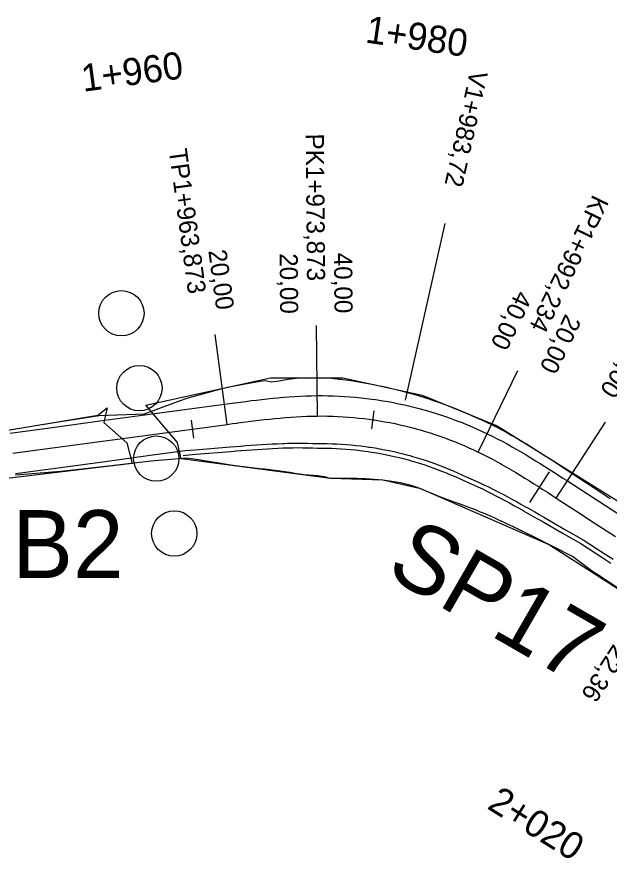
# Model space of a CAD drawing. Extents: x -636600 to -628587, y -1090963 to -1085869.
# Drawn here: x -633375.9 to -633310.5, y -1089260 to -1089167 of the extents above; entities that cross this region are included whole.
import ezdxf

# ---------------------------------------------------------------- set-up
doc = ezdxf.new("R2010")
doc.units = 0
for name, color, linetype in [('01_PARCELY_NÁVRH_PC', 7, 'Continuous'), ('03_PC_OBJEKTY_NÁVRH', 7, 'Continuous'), ('dno příkopu', 7, 'Continuous'), ('HEKTOMETRY100', 7, 'Continuous'), ('HEKTOMETRY20', 7, 'Continuous'), ('HL_BODY', 7, 'Continuous'), ('POLOMERY', 7, 'Continuous'), ('situace_osa', 7, 'Continuous'), ('situace_těleso', 7, 'Continuous'), ('situace_vozovka', 7, 'Continuous'), ('VRCHOLY', 7, 'Continuous')]:
    doc.layers.add(name, color=color, linetype=linetype)

msp = doc.modelspace()

# ---------------------------------------------------------------- linework, layer by layer
at = {"layer": '01_PARCELY_NÁVRH_PC'}
for points in [[(-633235.01, -1089234.409), (-633259.205, -1089239.082), (-633259.615, -1089239.943), (-633265.575, -1089240.91), (-633268.812, -1089244.209), (-633277.819, -1089243.927), (-633300.107, -1089236.215), (-633317.215, -1089225.226), (-633331.3, -1089219.101), (-633335.48, -1089218.151), (-633341.256, -1089217.942), (-633357.743, -1089215.772), (-633358.17, -1089213.98), (-633361.653, -1089209.849), (-633347.893, -1089206.84), (-633339.91, -1089206.825), (-633331.147, -1089208.737), (-633322.868, -1089212.123), (-633299.349, -1089226.831), (-633288.572, -1089230.727), (-633282.268, -1089233.311), (-633272.22, -1089234.986), (-633263.068, -1089234.405), (-633227.564, -1089228.281)], [(-633378.022, -1089212.804), (-633366.956, -1089210.962), (-633365.919, -1089210.146), (-633366.27, -1089211.78), (-633363.74, -1089214), (-633363.154, -1089216.299), (-633403.15, -1089221.083)]]:
    msp.add_lwpolyline(points, dxfattribs=at)
at = {"layer": '03_PC_OBJEKTY_NÁVRH'}
for centre in [(-633364.344, -1089199.714), (-633362.359, -1089207.979), (-633360.492, -1089215.758), (-633358.507, -1089224.023)]:
    msp.add_circle(centre, 2.5, dxfattribs=at)
at = {"layer": 'dno příkopu'}
msp.add_lwpolyline([(-633357.533, -1089215.406), (-633357.257, -1089215.369), (-633356.136, -1089215.277), (-633352.27, -1089214.962), (-633351.684, -1089214.914), (-633351.15, -1089214.871), (-633351.101, -1089214.867), (-633350.52, -1089214.822), (-633349.942, -1089214.778), (-633349.367, -1089214.737), (-633348.795, -1089214.699), (-633348.225, -1089214.664), (-633347.657, -1089214.632), (-633347.093, -1089214.605), (-633346.532, -1089214.583), (-633346.299, -1089214.575), (-633345.973, -1089214.566), (-633345.418, -1089214.554), (-633344.865, -1089214.548), (-633344.316, -1089214.549), (-633343.771, -1089214.556), (-633343.229, -1089214.571), (-633342.69, -1089214.593), (-633342.687, -1089214.593), (-633342.167, -1089214.592), (-633341.663, -1089214.599), (-633341.644, -1089214.599), (-633341.122, -1089214.613), (-633340.599, -1089214.634), (-633340.077, -1089214.663), (-633339.555, -1089214.7), (-633339.034, -1089214.744), (-633338.513, -1089214.795), (-633337.994, -1089214.854), (-633337.475, -1089214.921), (-633337.124, -1089214.97), (-633336.957, -1089214.994), (-633336.441, -1089215.075), (-633335.925, -1089215.164), (-633335.411, -1089215.26), (-633334.898, -1089215.363), (-633334.387, -1089215.474), (-633333.878, -1089215.592), (-633333.37, -1089215.717), (-633332.864, -1089215.85), (-633332.666, -1089215.904), (-633332.36, -1089215.99), (-633331.858, -1089216.137), (-633331.358, -1089216.291), (-633330.861, -1089216.452), (-633330.366, -1089216.621), (-633329.873, -1089216.797), (-633329.383, -1089216.979), (-633328.896, -1089217.169), (-633328.411, -1089217.365), (-633328.36, -1089217.387), (-633327.929, -1089217.569), (-633327.451, -1089217.779), (-633326.975, -1089217.997), (-633326.504, -1089218.22), (-633326.502, -1089218.221), (-633326.006, -1089218.43), (-633325.509, -1089218.648), (-633325.013, -1089218.874), (-633324.516, -1089219.108), (-633324.167, -1089219.276), (-633324.019, -1089219.349), (-633323.522, -1089219.596), (-633323.024, -1089219.85), (-633322.526, -1089220.11), (-633322.027, -1089220.376), (-633321.527, -1089220.646), (-633321.027, -1089220.921), (-633320.525, -1089221.2), (-633320.023, -1089221.483), (-633319.921, -1089221.54), (-633319.518, -1089221.769), (-633319.013, -1089222.058), (-633318.505, -1089222.349), (-633317.996, -1089222.642), (-633315.596, -1089224.024), (-633313.659, -1089225.139), (-633311.336, -1089226.644), (-633310.351, -1089227.282)], dxfattribs=at)
at = {"layer": 'HEKTOMETRY100'}
msp.add_lwpolyline([(-633317.158, -1089217.217), (-633319.312, -1089220.587)], dxfattribs=at)
at = {"layer": 'HEKTOMETRY20'}
for points in [[(-633336.472, -1089210.477), (-633336.759, -1089212.456)], [(-633356.645, -1089211.502), (-633356.378, -1089213.485)]]:
    msp.add_lwpolyline(points, dxfattribs=at)
at = {"layer": 'HL_BODY'}
for points in [[(-633342.722, -1089211.054), (-633342.813, -1089201.054)], [(-633352.673, -1089211.976), (-633354.01, -1089202.065)], [(-633324.963, -1089215.033), (-633320.614, -1089206.028)], [(-633316.357, -1089220.113), (-633310.919, -1089211.721)]]:
    msp.add_lwpolyline(points, dxfattribs=at)
at = {"layer": 'POLOMERY'}
for points in [[(-633342.722, -1089211.054), (-633342.813, -1089201.054)], [(-633352.673, -1089211.976), (-633354.01, -1089202.065)], [(-633324.963, -1089215.033), (-633320.614, -1089206.028)], [(-633316.357, -1089220.113), (-633310.919, -1089211.721)]]:
    msp.add_lwpolyline(points, dxfattribs=at)
at = {"layer": 'situace_osa'}
msp.add_lwpolyline([(-633376.332, -1089215.167), (-633371.377, -1089214.499), (-633366.422, -1089213.83), (-633361.467, -1089213.162), (-633357.901, -1089212.681), (-633357.625, -1089212.644), (-633356.512, -1089212.494), (-633352.673, -1089211.976), (-633352.09, -1089211.897), (-633351.556, -1089211.826), (-633351.507, -1089211.819), (-633350.924, -1089211.742), (-633350.34, -1089211.667), (-633349.757, -1089211.593), (-633349.173, -1089211.522), (-633348.588, -1089211.454), (-633348.004, -1089211.39), (-633347.419, -1089211.329), (-633346.833, -1089211.274), (-633346.59, -1089211.252), (-633346.247, -1089211.223), (-633345.66, -1089211.178), (-633345.074, -1089211.139), (-633344.486, -1089211.106), (-633343.899, -1089211.081), (-633343.311, -1089211.063), (-633342.722, -1089211.054), (-633342.719, -1089211.053), (-633342.149, -1089211.052), (-633341.596, -1089211.059), (-633341.575, -1089211.06), (-633341.001, -1089211.075), (-633340.428, -1089211.099), (-633339.855, -1089211.13), (-633339.283, -1089211.17), (-633338.711, -1089211.219), (-633338.14, -1089211.275), (-633337.57, -1089211.34), (-633337.001, -1089211.412), (-633336.616, -1089211.466), (-633336.433, -1089211.493), (-633335.866, -1089211.582), (-633335.3, -1089211.68), (-633334.736, -1089211.785), (-633334.174, -1089211.898), (-633333.613, -1089212.02), (-633333.054, -1089212.149), (-633332.497, -1089212.287), (-633331.942, -1089212.432), (-633331.725, -1089212.491), (-633331.389, -1089212.586), (-633330.839, -1089212.747), (-633330.29, -1089212.916), (-633329.745, -1089213.093), (-633329.201, -1089213.278), (-633328.661, -1089213.471), (-633328.123, -1089213.671), (-633327.589, -1089213.879), (-633327.057, -1089214.095), (-633327.001, -1089214.118), (-633326.528, -1089214.318), (-633326.003, -1089214.549), (-633325.481, -1089214.787), (-633324.965, -1089215.032), (-633324.963, -1089215.033), (-633324.435, -1089215.293), (-633323.911, -1089215.56), (-633323.39, -1089215.833), (-633322.873, -1089216.113), (-633322.512, -1089216.313), (-633322.359, -1089216.399), (-633321.847, -1089216.69), (-633321.339, -1089216.986), (-633320.833, -1089217.286), (-633320.33, -1089217.591), (-633319.829, -1089217.899), (-633319.329, -1089218.209), (-633318.831, -1089218.523), (-633318.335, -1089218.838), (-633318.235, -1089218.902), (-633317.839, -1089219.155), (-633317.345, -1089219.474), (-633316.851, -1089219.793), (-633316.357, -1089220.113), (-633314.036, -1089221.617), (-633312.163, -1089222.831), (-633309.84, -1089224.336)], dxfattribs=at)
at = {"layer": 'situace_těleso'}
for points in [[(-633376.681, -1089212.581), (-633371.746, -1089211.759), (-633366.803, -1089211.008), (-633361.785, -1089210.801), (-633358.325, -1089209.534), (-633358.058, -1089209.429), (-633356.978, -1089209.036), (-633353.209, -1089208.002), (-633352.63, -1089207.88), (-633352.097, -1089207.772), (-633352.047, -1089207.762), (-633351.46, -1089207.647), (-633350.868, -1089207.535), (-633350.273, -1089207.423), (-633349.674, -1089207.313), (-633349.07, -1089207.204), (-633348.46, -1089207.116), (-633347.821, -1089207.284), (-633347.202, -1089207.217), (-633346.947, -1089207.166), (-633346.585, -1089207.099), (-633345.961, -1089206.996), (-633345.332, -1089206.91), (-633344.696, -1089206.851), (-633344.055, -1089206.838), (-633343.409, -1089206.832), (-633342.761, -1089206.833), (-633342.757, -1089206.833), (-633342.126, -1089206.841), (-633341.516, -1089206.857), (-633341.492, -1089206.857), (-633340.86, -1089206.909), (-633340.229, -1089206.982), (-633339.6, -1089207.063), (-633338.973, -1089207.152), (-633338.347, -1089207.248), (-633337.724, -1089207.352), (-633337.103, -1089207.464), (-633336.483, -1089207.583), (-633336.065, -1089207.668), (-633335.866, -1089207.709), (-633335.251, -1089207.843), (-633334.638, -1089207.984), (-633334.027, -1089208.132), (-633333.419, -1089208.287), (-633332.813, -1089208.45), (-633332.21, -1089208.62), (-633331.61, -1089208.798), (-633331.012, -1089208.982), (-633330.778, -1089209.056), (-633330.416, -1089209.174), (-633329.824, -1089209.373), (-633329.234, -1089209.579), (-633328.647, -1089209.792), (-633328.064, -1089210.012), (-633327.483, -1089210.239), (-633326.905, -1089210.473), (-633326.331, -1089210.714), (-633325.757, -1089210.955), (-633325.696, -1089210.981), (-633325.186, -1089211.203), (-633324.619, -1089211.46), (-633324.056, -1089211.725), (-633323.499, -1089211.996), (-633323.497, -1089211.998), (-633322.929, -1089212.285), (-633322.368, -1089212.58), (-633321.814, -1089212.88), (-633321.267, -1089213.187), (-633320.887, -1089213.405), (-633320.726, -1089213.499), (-633320.191, -1089213.815), (-633319.662, -1089214.135), (-633319.139, -1089214.459), (-633318.62, -1089214.785), (-633318.105, -1089215.111), (-633317.593, -1089215.436), (-633317.085, -1089215.762), (-633316.581, -1089216.089), (-633316.479, -1089216.155), (-633316.08, -1089216.417), (-633315.582, -1089216.744), (-633315.088, -1089217.07), (-633314.596, -1089217.395), (-633312.287, -1089218.917), (-633310.422, -1089220.143)], [(-633308.177, -1089230.964), (-633311.37, -1089228.856), (-633312.345, -1089228.201), (-633314.582, -1089226.564), (-633316.584, -1089225.549), (-633319.067, -1089224.296), (-633319.594, -1089224.031), (-633320.118, -1089223.77), (-633320.639, -1089223.513), (-633321.053, -1089223.311), (-633321.157, -1089223.261), (-633321.672, -1089223.013), (-633322.185, -1089222.77), (-633322.694, -1089222.534), (-633323.201, -1089222.303), (-633323.705, -1089222.079), (-633324.207, -1089221.862), (-633324.705, -1089221.652), (-633325.201, -1089221.45), (-633325.349, -1089221.391), (-633325.694, -1089221.256), (-633326.185, -1089221.071), (-633326.672, -1089220.894), (-633327.156, -1089220.728), (-633327.637, -1089220.57), (-633327.639, -1089220.57), (-633328.092, -1089220.398), (-633328.548, -1089220.229), (-633329.004, -1089220.063), (-633329.4, -1089219.888), (-633329.447, -1089219.867), (-633329.889, -1089219.669), (-633330.335, -1089219.48), (-633330.785, -1089219.298), (-633331.238, -1089219.125), (-633331.694, -1089218.96), (-633332.154, -1089218.803), (-633332.616, -1089218.655), (-633333.088, -1089218.544), (-633333.378, -1089218.484), (-633333.565, -1089218.448), (-633334.042, -1089218.36), (-633334.521, -1089218.282), (-633335.001, -1089218.212), (-633335.481, -1089218.152), (-633335.962, -1089218.1), (-633336.444, -1089218.058), (-633336.926, -1089218.024), (-633337.407, -1089217.999), (-633337.563, -1089217.993), (-633337.889, -1089217.984), (-633338.369, -1089217.965), (-633338.848, -1089217.946), (-633339.326, -1089217.937), (-633339.805, -1089217.936), (-633340.283, -1089217.944), (-633340.76, -1089217.961), (-633341.234, -1089217.935), (-633341.708, -1089217.825), (-633341.725, -1089217.821), (-633342.184, -1089217.72), (-633342.66, -1089217.646), (-633342.663, -1089217.646), (-633343.158, -1089217.614), (-633343.659, -1089217.589), (-633344.168, -1089217.559), (-633344.687, -1089217.471), (-633345.214, -1089217.386), (-633345.749, -1089217.305), (-633346.065, -1089217.259), (-633346.291, -1089217.226), (-633346.84, -1089217.151), (-633347.396, -1089217.077), (-633347.959, -1089217.006), (-633348.528, -1089216.936), (-633349.103, -1089216.868), (-633349.684, -1089216.801), (-633350.27, -1089216.734), (-633350.862, -1089216.665), (-633350.912, -1089216.658), (-633351.459, -1089216.59), (-633352.062, -1089216.508), (-633356.061, -1089215.837), (-633357.209, -1089215.723), (-633357.487, -1089215.75), (-633361.077, -1089216.051), (-633366.042, -1089216.645), (-633371.017, -1089217.163), (-633376.008, -1089217.571)]]:
    msp.add_lwpolyline(points, dxfattribs=at)
at = {"layer": 'situace_vozovka'}
for points in [[(-633376.633, -1089212.937), (-633371.678, -1089212.269), (-633366.723, -1089211.6), (-633361.767, -1089210.932), (-633358.202, -1089210.451), (-633357.925, -1089210.414), (-633356.812, -1089210.264), (-633352.974, -1089209.746), (-633352.39, -1089209.667), (-633351.854, -1089209.595), (-633351.804, -1089209.589), (-633351.216, -1089209.511), (-633350.626, -1089209.435), (-633350.033, -1089209.36), (-633349.439, -1089209.288), (-633348.842, -1089209.218), (-633348.243, -1089209.152), (-633347.641, -1089209.09), (-633347.037, -1089209.033), (-633346.786, -1089209.01), (-633346.431, -1089208.98), (-633345.822, -1089208.933), (-633345.211, -1089208.893), (-633344.597, -1089208.859), (-633343.981, -1089208.832), (-633343.363, -1089208.814), (-633342.743, -1089208.804), (-633342.739, -1089208.804), (-633342.137, -1089208.802), (-633341.553, -1089208.81), (-633341.531, -1089208.81), (-633340.925, -1089208.826), (-633340.319, -1089208.851), (-633339.714, -1089208.885), (-633339.11, -1089208.927), (-633338.506, -1089208.978), (-633337.903, -1089209.038), (-633337.301, -1089209.106), (-633336.699, -1089209.183), (-633336.293, -1089209.24), (-633336.099, -1089209.268), (-633335.501, -1089209.362), (-633334.903, -1089209.465), (-633334.308, -1089209.576), (-633333.714, -1089209.696), (-633333.121, -1089209.824), (-633332.531, -1089209.961), (-633331.942, -1089210.106), (-633331.356, -1089210.26), (-633331.127, -1089210.322), (-633330.772, -1089210.422), (-633330.191, -1089210.592), (-633329.611, -1089210.771), (-633329.035, -1089210.958), (-633328.461, -1089211.153), (-633327.89, -1089211.357), (-633327.323, -1089211.568), (-633326.758, -1089211.788), (-633326.196, -1089212.016), (-633326.137, -1089212.04), (-633325.638, -1089212.252), (-633325.083, -1089212.496), (-633324.532, -1089212.747), (-633323.987, -1089213.006), (-633323.984, -1089213.007), (-633323.427, -1089213.281), (-633322.876, -1089213.561), (-633322.331, -1089213.848), (-633321.79, -1089214.141), (-633321.414, -1089214.349), (-633321.255, -1089214.438), (-633320.724, -1089214.741), (-633320.198, -1089215.047), (-633319.677, -1089215.357), (-633319.159, -1089215.669), (-633318.645, -1089215.985), (-633318.135, -1089216.302), (-633317.628, -1089216.621), (-633317.124, -1089216.942), (-633317.023, -1089217.006), (-633316.623, -1089217.262), (-633316.125, -1089217.584), (-633315.628, -1089217.905), (-633315.134, -1089218.225), (-633312.813, -1089219.729), (-633310.94, -1089220.942), (-633308.617, -1089222.448)], [(-633376.031, -1089217.397), (-633371.076, -1089216.728), (-633366.121, -1089216.06), (-633361.166, -1089215.392), (-633357.6, -1089214.911), (-633357.324, -1089214.873), (-633356.203, -1089214.782), (-633352.337, -1089214.466), (-633351.751, -1089214.419), (-633351.216, -1089214.376), (-633351.167, -1089214.372), (-633350.585, -1089214.326), (-633350.006, -1089214.282), (-633349.429, -1089214.241), (-633348.854, -1089214.202), (-633348.281, -1089214.167), (-633347.711, -1089214.135), (-633347.143, -1089214.108), (-633346.577, -1089214.085), (-633346.343, -1089214.077), (-633346.014, -1089214.067), (-633345.454, -1089214.055), (-633344.896, -1089214.049), (-633344.341, -1089214.049), (-633343.789, -1089214.057), (-633343.24, -1089214.071), (-633342.695, -1089214.093), (-633342.692, -1089214.093), (-633342.165, -1089214.092), (-633341.654, -1089214.099), (-633341.635, -1089214.099), (-633341.105, -1089214.113), (-633340.575, -1089214.135), (-633340.045, -1089214.164), (-633339.517, -1089214.201), (-633338.988, -1089214.246), (-633338.461, -1089214.298), (-633337.934, -1089214.358), (-633337.408, -1089214.425), (-633337.052, -1089214.475), (-633336.883, -1089214.5), (-633336.359, -1089214.582), (-633335.837, -1089214.672), (-633335.316, -1089214.769), (-633334.796, -1089214.874), (-633334.278, -1089214.986), (-633333.761, -1089215.106), (-633333.247, -1089215.233), (-633332.734, -1089215.367), (-633332.533, -1089215.422), (-633332.223, -1089215.509), (-633331.714, -1089215.658), (-633331.208, -1089215.814), (-633330.703, -1089215.978), (-633330.201, -1089216.149), (-633329.702, -1089216.327), (-633329.205, -1089216.512), (-633328.711, -1089216.704), (-633328.22, -1089216.903), (-633328.168, -1089216.925), (-633327.731, -1089217.11), (-633327.246, -1089217.323), (-633326.764, -1089217.543), (-633326.287, -1089217.769), (-633326.285, -1089217.77), (-633325.782, -1089217.983), (-633325.28, -1089218.204), (-633324.777, -1089218.433), (-633324.275, -1089218.67), (-633323.923, -1089218.84), (-633323.774, -1089218.913), (-633323.272, -1089219.163), (-633322.77, -1089219.419), (-633322.269, -1089219.681), (-633321.767, -1089219.949), (-633321.264, -1089220.221), (-633320.761, -1089220.497), (-633320.258, -1089220.777), (-633319.754, -1089221.061), (-633319.652, -1089221.119), (-633319.248, -1089221.348), (-633318.742, -1089221.638), (-633318.234, -1089221.929), (-633317.724, -1089222.222), (-633315.324, -1089223.604), (-633313.387, -1089224.719), (-633311.064, -1089226.224), (-633310.079, -1089226.862)]]:
    msp.add_lwpolyline(points, dxfattribs=at)
at = {"layer": 'VRCHOLY'}
msp.add_lwpolyline([(-633333.009, -1089209.323), (-633328.636, -1089189.807)], dxfattribs=at)

# ---------------------------------------------------------------- texts
at = {"layer": '03_PC_OBJEKTY_NÁVRH'}
msp.add_text('B2', height=7.5, dxfattribs=at).set_placement((-633376.378, -1089228.946))
msp.add_text('SP17', height=7.5, rotation=330.0366, dxfattribs=at).set_placement((-633335.402, -1089228.511))
at = {"layer": 'HEKTOMETRY20'}
for s, rotation, p in [('1+980', 351.74443, (-633337.522, -1089169.814)), ('1+960', 7.68203, (-633368.552, -1089175.269)), ('2+020', 328.09465, (-633324.109, -1089254.318))]:
    msp.add_text(s, height=3, rotation=rotation, dxfattribs=at).set_placement(p)
at = {"layer": 'HL_BODY'}
for s, rotation, p in [('PK1+973,873', 270.52006, (-633344.005, -1089179.884)), ('TP1+963,873', 277.68203, (-633359.118, -1089181.681)), ('KP1+992,234', 244.22005, (-633312.303, -1089186.521))]:
    msp.add_text(s, height=2, rotation=rotation, dxfattribs=at).set_placement(p)
at = {"layer": 'POLOMERY'}
for s, rotation, p in [('20,00', 277.68203, (-633354.754, -1089192.807)), ('40,00', 270.52006, (-633340.886, -1089193.036)), ('20,00', 270.52006, (-633346.886, -1089193.091)), ('40,00', 244.22005, (-633320.736, -1089197.085)), ('20,00', 244.22005, (-633315.333, -1089199.694)), ('20,00', 237.05808, (-633307.974, -1089202.578)), ('22,36', 237.05808, (-633310.036, -1089236.125))]:
    msp.add_text(s, height=2, rotation=rotation, dxfattribs=at).set_placement(p)
at = {"layer": 'VRCHOLY'}
msp.add_text('V1+983,72', height=2, rotation=257.37006, dxfattribs=at).set_placement((-633325.848, -1089172.793))

doc.saveas('drawing.dxf')
